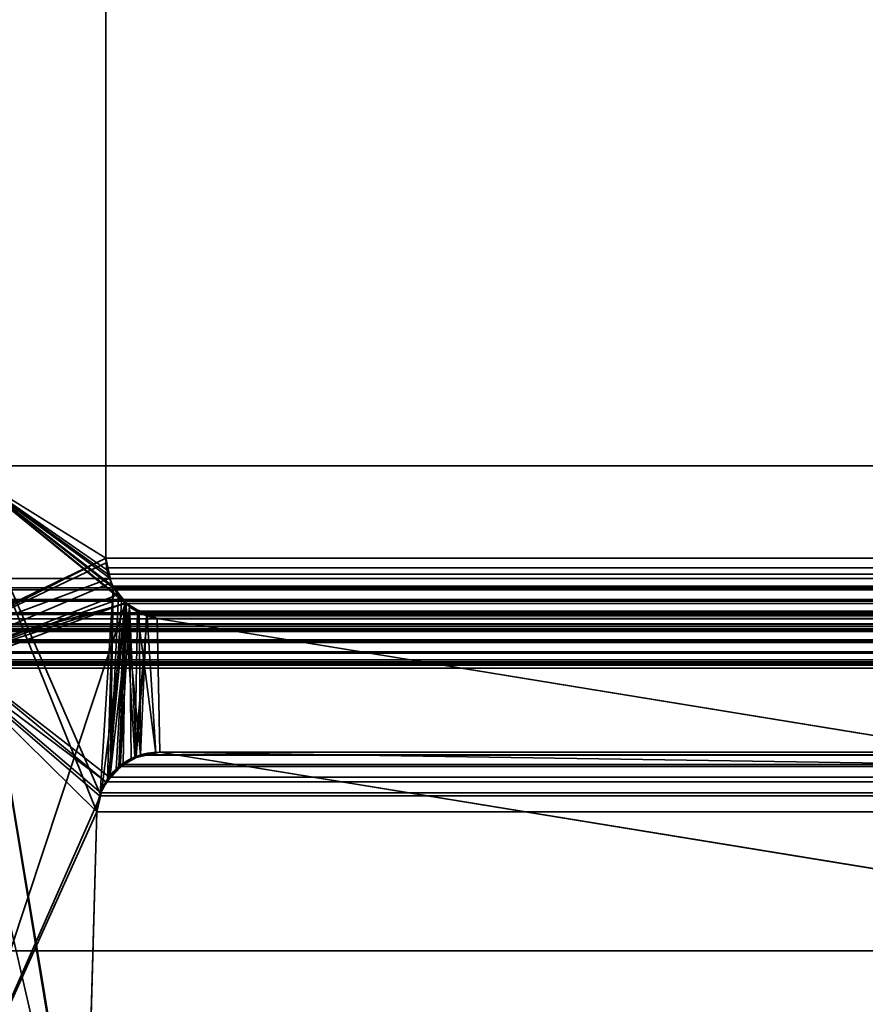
# Model space of a CAD drawing. Header units: millimetres. Extents: x -493 to 6693, y -115 to 135.
# Tile 411 of 656: x 1138.35 to 1144.17, y 2.65 to 9.43. Entities that reach past the tile are written whole.
import ezdxf

# ---------------------------------------------------------------- set-up
doc = ezdxf.new("R2010")
doc.units = ezdxf.units.MM
doc.layers.add('151', color=7, linetype='Continuous', true_color=0xffffff)

# ---------------------------------------------------------------- blocks, each defined once
blk = doc.blocks.new('UG_SURFACE_002')
at = {"layer": '151', "color": 252, "linetype": 'Continuous', "lineweight": 35}
for points in [[(2042.5, -15, 2200.2499), (2042.5, 125, 2200.2499), (957.5, 125, 2200.2499), (957.5, -15, 2200.2499)], [(1107.5, -15, 2050.2501), (1107.5, 125, 2050.2501), (1892.5, 125, 2050.2501), (1892.5, -15, 2050.2501)]]:
    blk.add_3dface(points, dxfattribs=at)
blk = doc.blocks.new('UG_SURFACE_161')
at = {"layer": '151', "color": 252, "linetype": 'Continuous', "lineweight": 35}
for points in [[(1138, 3.0145, -6.75), (1153, 3.0145, -6.75), (1153, 3.0145, -7.75), (1138, 3.0145, -7.75)], [(1153, 3.0145, -6.75), (1138, 3.0145, -6.75), (1138, -16.9528, -6.75), (1862, -16.9528, -6.75)], [(1138, -16.9528, -7.75), (1138, 3.0145, -7.75), (1153, 3.0145, -7.75)], [(1153, 3.0145, -7.75), (1847, 3.0145, -7.75), (1138, -16.9528, -7.75)], [(1847, 3.0145, -7.75), (1862, 3.0145, -7.75), (1862, -16.9528, -7.75), (1138, -16.9528, -7.75)]]:
    blk.add_3dface(points, dxfattribs=at)
blk = doc.blocks.new('UG_SURFACE_165')
at = {"layer": '151', "color": 7, "linetype": 'Continuous', "lineweight": 35}
for points in [[(1138.9384, 10.8663, -7.75), (1138.9384, 5.7187, -7.75), (1137.9112, 6.3541, -7.75), (1137.9112, 10.6334, -7.75)], [(1138.9384, 5.7187, 2018.3115), (1138.9384, 10.8663, 2018.3115), (1137.9112, 10.6334, 2019.3388), (1137.9112, 6.3541, 2019.3388)], [(1138.9384, 5.7187, -7.75), (1138.9384, 10.8663, -7.75), (1138.9384, 10.8663, 2018.3115), (1138.9384, 5.7187, 2018.3115)], [(1137.9112, 6.3541, -7.75), (1138.9384, 5.7187, -7.75), (1137.7963, 5.1678, -7.75), (1137.7467, 5.2043, -7.75)], [(1138.8117, 0.8784, 2018.4383), (1137.9112, 6.3541, 2019.3388), (1137.8678, 5.0177, 2019.3822), (1137.8716, 4.9608, 2019.3784)], [(1137.9112, 6.3541, 2019.3388), (1138.9463, 5.638, 2018.3039), (1138.9414, 5.6882, 2018.3086), (1138.9384, 5.7187, 2018.3115)], [(1137.9112, 6.3541, 2019.3388), (1138.8994, 4.0942, 2018.3506), (1138.99, 5.5167, 2018.26), (1138.9666, 5.5817, 2018.2834)], [(1137.9112, 6.3541, 2019.3388), (1138.799, 0.9593, 2018.451), (1138.7951, 1.0412, 2018.4548)], [(1138.9666, 5.5817, 2018.2834), (1138.9463, 5.638, 2018.3039), (1137.9112, 6.3541, 2019.3388)], [(1137.9112, 6.3541, 2019.3388), (1138.8117, 0.8784, 2018.4383), (1138.799, 0.9593, 2018.451)], [(1138.7951, 1.0412, 2018.4548), (1138.8776, 3.9715, 2018.3723), (1137.9112, 6.3541, 2019.3388)], [(1138.8776, 3.9715, 2018.3723), (1138.8986, 4.0895, 2018.3513), (1138.8994, 4.0942, 2018.3506), (1137.9112, 6.3541, 2019.3388)], [(1137.8081, 5.1482, -7.75), (1137.7963, 5.1678, -7.75), (1138.9384, 5.7187, -7.75)], [(1137.8081, 5.1482, -7.75), (1138.9384, 5.7187, -7.75), (1138.9447, 5.689, -7.75)], [(1138.9384, 5.7187, -7.75), (1138.9384, 5.7187, 2018.3115), (1138.9414, 5.6882, 2018.3086)], [(1138.9414, 5.6882, 2018.3086), (1138.9447, 5.689, -7.75), (1138.9384, 5.7187, -7.75)], [(1137.8081, 5.1482, -7.75), (1138.9447, 5.689, -7.75), (1138.9678, 5.5798, -7.75)], [(1138.9447, 5.689, -7.75), (1138.9414, 5.6882, 2018.3086), (1138.9463, 5.638, 2018.3039)], [(1138.9447, 5.689, -7.75), (1138.9463, 5.638, 2018.3039), (1138.9666, 5.5817, 2018.2834)], [(1138.9666, 5.5817, 2018.2834), (1138.9678, 5.5798, -7.75), (1138.9447, 5.689, -7.75)], [(1138.9678, 5.5798, -7.75), (1138.9742, 5.5488, -7.75), (1137.8535, 5.0731, -7.75), (1137.8081, 5.1482, -7.75)], [(1138.9742, 5.5488, -7.75), (1138.9666, 5.5817, 2018.2834), (1138.99, 5.5167, 2018.26)], [(1138.9742, 5.5488, -7.75), (1138.9678, 5.5798, -7.75), (1138.9666, 5.5817, 2018.2834)], [(1137.8678, 5.0177, -7.75), (1137.8535, 5.0731, -7.75), (1138.9742, 5.5488, -7.75), (1139.0296, 5.471, -7.75)], [(1138.99, 5.5167, 2018.26), (1138.8994, 4.0942, 2018.3506), (1138.9511, 4.1885, 2018.2989)], [(1138.9511, 4.1885, 2018.2989), (1138.9694, 4.2222, 2018.2805), (1138.99, 5.5167, 2018.26)], [(1139.027, 5.4733, 2018.223), (1138.99, 5.5167, 2018.26), (1138.9694, 4.2222, 2018.2805)], [(1138.9742, 5.5488, -7.75), (1138.99, 5.5167, 2018.26), (1139.027, 5.4733, 2018.223)], [(1139.027, 5.4733, 2018.223), (1139.0296, 5.471, -7.75), (1138.9742, 5.5488, -7.75)], [(1139.0296, 5.471, -7.75), (1139.0498, 5.4428, -7.75), (1137.8678, 5.0177, -7.75)], [(1139.0498, 5.4428, -7.75), (1139.0734, 5.4097, -7.75), (1137.8678, 5.0177, -7.75)], [(1138.9694, 4.2222, 2018.2805), (1139.0493, 5.447, 2018.2006), (1139.027, 5.4733, 2018.223)], [(1138.9694, 4.2222, 2018.2805), (1139.1013, 5.386, 2018.1489), (1139.0493, 5.447, 2018.2006)], [(1139.0296, 5.471, -7.75), (1139.027, 5.4733, 2018.223), (1139.0493, 5.447, 2018.2006)], [(1139.0493, 5.447, 2018.2006), (1139.0498, 5.4428, -7.75), (1139.0296, 5.471, -7.75)], [(1139.0498, 5.4428, -7.75), (1139.0493, 5.447, 2018.2006), (1139.1013, 5.386, 2018.1489)], [(1139.1013, 5.386, 2018.1489), (1139.0734, 5.4097, -7.75), (1139.0498, 5.4428, -7.75)], [(1137.825, 1.6459, -7.75), (1139.0734, 5.4097, -7.75), (1138.9108, 4.1239, -7.75), (1138.9031, 4.0887, -7.75)], [(1139.0734, 5.4097, -7.75), (1137.825, 1.6459, -7.75), (1137.8716, 4.9608, -7.75)], [(1137.8716, 4.9608, -7.75), (1137.8678, 5.0177, -7.75), (1139.0734, 5.4097, -7.75)], [(1138.9549, 4.1872, -7.75), (1138.9108, 4.1239, -7.75), (1139.0734, 5.4097, -7.75)], [(1139.0734, 5.4097, -7.75), (1139.0095, 4.2657, -7.75), (1138.9549, 4.1872, -7.75)], [(1139.1013, 5.386, 2018.1489), (1138.9694, 4.2222, 2018.2805), (1139.038, 4.2773, 2018.2121)], [(1139.0367, 4.2832, -7.75), (1139.0095, 4.2657, -7.75), (1139.0734, 5.4097, -7.75)], [(1139.0734, 5.4097, -7.75), (1139.1389, 4.3495, -7.75), (1139.0367, 4.2832, -7.75)], [(1139.038, 4.2773, 2018.2121), (1139.1133, 4.3379, 2018.1367), (1139.1013, 5.386, 2018.1489)], [(1139.1389, 4.3495, -7.75), (1139.0734, 5.4097, -7.75), (1139.1571, 5.3596, -7.75)], [(1139.0734, 5.4097, -7.75), (1139.1013, 5.386, 2018.1489), (1139.1547, 5.3626, 2018.0953)], [(1139.1547, 5.3626, 2018.0953), (1139.1571, 5.3596, -7.75), (1139.0734, 5.4097, -7.75)], [(1139.1013, 5.386, 2018.1489), (1139.1133, 4.3379, 2018.1367), (1139.1484, 4.3455, 2018.1017)], [(1139.1484, 4.3455, 2018.1017), (1139.2823, 4.3748, 2017.9677), (1139.1547, 5.3626, 2018.0953), (1139.1013, 5.386, 2018.1489)], [(1139.1571, 5.3596, -7.75), (1139.2237, 5.3197, -7.75), (1139.1389, 4.3495, -7.75)], [(1139.2823, 4.3748, 2017.9677), (1139.3108, 4.381, 2017.9391), (1139.2921, 5.3024, 2017.9579), (1139.1547, 5.3626, 2018.0953)], [(1139.1571, 5.3596, -7.75), (1139.1547, 5.3626, 2018.0953), (1139.2921, 5.3024, 2017.9579)], [(1139.2921, 5.3024, 2017.9579), (1139.2237, 5.3197, -7.75), (1139.1571, 5.3596, -7.75)], [(1139.1479, 4.3511, -7.75), (1139.1389, 4.3495, -7.75), (1139.2237, 5.3197, -7.75)], [(1139.2237, 5.3197, -7.75), (1139.2826, 4.3758, -7.75), (1139.1479, 4.3511, -7.75)], [(1139.2237, 5.3197, -7.75), (1139.2921, 5.3024, -7.75), (1139.3108, 4.381, -7.75), (1139.2826, 4.3758, -7.75)], [(1139.2921, 5.3024, 2017.9579), (1139.2921, 5.3024, -7.75), (1139.2237, 5.3197, -7.75)], [(1148.4149, 2.8982, -7.75), (1139.3108, 4.381, -7.75), (1139.2921, 5.3024, -7.75), (1145.5108, 4.2872, -7.75)], [(1145.5108, 4.2872, 2011.7393), (1139.2921, 5.3024, 2017.9579), (1139.3108, 4.381, 2017.9391)], [(1145.5108, 4.2872, -7.75), (1139.2921, 5.3024, -7.75), (1139.2921, 5.3024, 2017.9579), (1145.5108, 4.2872, 2011.7393)], [(1137.8716, 4.9608, 2019.3784), (1137.825, 1.6459, 2019.4249), (1137.826, 1.4847, 2019.424), (1138.8117, 0.8784, 2018.4383)], [(1139.0367, 4.2832, -7.75), (1139.1389, 4.3495, -7.75), (1139.1484, 4.3455, 2018.1017)], [(1139.1484, 4.3455, 2018.1017), (1139.1133, 4.3379, 2018.1367), (1139.0367, 4.2832, -7.75)], [(1139.1389, 4.3495, -7.75), (1139.1479, 4.3511, -7.75), (1139.1484, 4.3455, 2018.1017)], [(1139.1479, 4.3511, -7.75), (1139.2826, 4.3758, -7.75), (1139.2823, 4.3748, 2017.9677)], [(1139.2823, 4.3748, 2017.9677), (1139.1484, 4.3455, 2018.1017), (1139.1479, 4.3511, -7.75)], [(1139.3108, 4.381, 2017.9391), (1139.2823, 4.3748, 2017.9677), (1139.2826, 4.3758, -7.75)], [(1139.2826, 4.3758, -7.75), (1139.3108, 4.381, -7.75), (1139.3108, 4.381, 2017.9391)], [(1139.3108, 4.381, 2017.9391), (1148.4149, 2.8982, 2008.8351), (1145.5448, 4.2832, 2011.7052), (1145.5108, 4.2872, 2011.7393)], [(1139.3108, 4.381, -7.75), (1148.4149, 2.8982, -7.75), (1148.4149, 2.8982, 2008.8351), (1139.3108, 4.381, 2017.9391)], [(1138.9549, 4.1872, -7.75), (1139.0095, 4.2657, -7.75), (1139.038, 4.2773, 2018.2121)], [(1139.038, 4.2773, 2018.2121), (1138.9694, 4.2222, 2018.2805), (1138.9549, 4.1872, -7.75)], [(1139.0095, 4.2657, -7.75), (1139.0367, 4.2832, -7.75), (1139.038, 4.2773, 2018.2121)], [(1139.1133, 4.3379, 2018.1367), (1139.038, 4.2773, 2018.2121), (1139.0367, 4.2832, -7.75)], [(1138.9694, 4.2222, 2018.2805), (1138.9511, 4.1885, 2018.2989), (1138.9549, 4.1872, -7.75)], [(1138.9511, 4.1885, 2018.2989), (1138.8994, 4.0942, 2018.3506), (1138.9108, 4.1239, -7.75)], [(1138.9108, 4.1239, -7.75), (1138.9549, 4.1872, -7.75), (1138.9511, 4.1885, 2018.2989)], [(1138.9031, 4.0887, -7.75), (1138.8776, 3.9715, -7.75), (1137.825, 1.6459, -7.75)], [(1138.8776, 3.9715, -7.75), (1138.9031, 4.0887, -7.75), (1138.8986, 4.0895, 2018.3513)], [(1138.8986, 4.0895, 2018.3513), (1138.8776, 3.9715, 2018.3723), (1138.8776, 3.9715, -7.75)], [(1138.8994, 4.0942, 2018.3506), (1138.8986, 4.0895, 2018.3513), (1138.9031, 4.0887, -7.75)], [(1138.9031, 4.0887, -7.75), (1138.9108, 4.1239, -7.75), (1138.8994, 4.0942, 2018.3506)], [(1138.8776, 3.9715, -7.75), (1138.7951, 1.0412, -7.75), (1137.8256, 1.4846, -7.75), (1137.825, 1.6459, -7.75)], [(1138.7951, 1.0412, -7.75), (1138.8776, 3.9715, -7.75), (1138.8776, 3.9715, 2018.3723), (1138.7951, 1.0412, 2018.4548)]]:
    blk.add_3dface(points, dxfattribs=at)
blk = doc.blocks.new('UG_SURFACE_166')
at = {"layer": '151', "color": 7, "linetype": 'Continuous', "lineweight": 35}
for points in [[(1137.9112, 6.3541, 2019.3388), (1137.9112, 10.6334, 2019.3388), (1138.9384, 10.8663, 2018.3115), (1138.9384, 5.7187, 2018.3115)], [(1138.9384, 5.7187, 2018.3115), (1138.9384, 10.8663, 2018.3115), (1861.0616, 10.8663, 2018.3115), (1861.0616, 5.7187, 2018.3115)], [(1862.0888, 6.3541, 2019.3388), (1862.0888, 10.6334, 2019.3388), (1137.9112, 10.6334, 2019.3388), (1137.9112, 6.3541, 2019.3388)], [(1863.4353, 5.5775, 2020.6852), (1862.0888, 6.3541, 2019.3388), (1137.9112, 6.3541, 2019.3388), (1136.5647, 5.5775, 2020.6852)], [(1137.9112, 6.3541, 2019.3388), (1139.0761, 5.4072, 2018.1739), (1137.8535, 5.0731, 2019.3965), (1137.8069, 5.1552, 2019.443)], [(1137.9112, 6.3541, 2019.3388), (1138.9925, 5.5122, 2018.2574), (1139.0641, 5.4223, 2018.1859)], [(1137.9112, 6.3541, 2019.3388), (1138.9531, 5.6087, 2018.297), (1138.9871, 5.5255, 2018.2629)], [(1138.9871, 5.5255, 2018.2629), (1138.9925, 5.5122, 2018.2574), (1137.9112, 6.3541, 2019.3388)], [(1138.9384, 5.7187, 2018.3115), (1138.9474, 5.6514, 2018.3027), (1138.9531, 5.6087, 2018.297), (1137.9112, 6.3541, 2019.3388)], [(1139.0641, 5.4223, 2018.1859), (1139.0761, 5.4072, 2018.1739), (1137.9112, 6.3541, 2019.3388)], [(1138.9384, 5.7187, 2018.3115), (1861.0564, 5.6534, 2018.3065), (1861.0557, 5.6507, 2018.3058)], [(1138.9384, 5.7187, 2018.3115), (1861.0616, 5.7187, 2018.3115), (1861.0564, 5.6534, 2018.3065)], [(1861.0557, 5.6507, 2018.3058), (1138.9474, 5.6514, 2018.3027), (1138.9384, 5.7187, 2018.3115)], [(1138.9474, 5.6514, 2018.3027), (1861.0557, 5.6507, 2018.3058), (1861.0271, 5.5518, 2018.2772)], [(1138.9531, 5.6087, 2018.297), (1138.9474, 5.6514, 2018.3027), (1861.0271, 5.5518, 2018.2772)], [(1136.5647, 5.5775, 2020.6852), (1136.4948, 5.5146, 2020.7553), (1863.5043, 5.5123, 2020.7543)], [(1863.5043, 5.5123, 2020.7543), (1863.4353, 5.5775, 2020.6852), (1136.5647, 5.5775, 2020.6852)], [(1138.9531, 5.6087, 2018.297), (1861.0271, 5.5518, 2018.2772), (1861.012, 5.5272, 2018.2619)], [(1861.012, 5.5272, 2018.2619), (1138.9871, 5.5255, 2018.2629), (1138.9531, 5.6087, 2018.297)], [(1136.48, 5.5013, 2020.7701), (1136.4424, 5.4348, 2020.8075), (1863.5571, 5.4344, 2020.807)], [(1136.4948, 5.5146, 2020.7553), (1136.48, 5.5013, 2020.7701), (1863.5294, 5.4886, 2020.7794)], [(1136.48, 5.5013, 2020.7701), (1863.5571, 5.4344, 2020.807), (1863.5294, 5.4886, 2020.7794)], [(1863.5294, 5.4886, 2020.7794), (1863.5043, 5.5123, 2020.7543), (1136.4948, 5.5146, 2020.7553)], [(1138.9871, 5.5255, 2018.2629), (1861.012, 5.5272, 2018.2619), (1860.9639, 5.449, 2018.214)], [(1138.9925, 5.5122, 2018.2574), (1138.9871, 5.5255, 2018.2629), (1860.9639, 5.449, 2018.214)], [(1138.9925, 5.5122, 2018.2574), (1860.9639, 5.449, 2018.214), (1860.9353, 5.4249, 2018.1854)], [(1860.9353, 5.4249, 2018.1854), (1139.0641, 5.4223, 2018.1859), (1138.9925, 5.5122, 2018.2574)], [(1136.4424, 5.4348, 2020.8075), (1136.4366, 5.4244, 2020.8135), (1863.5626, 5.4236, 2020.8127)], [(1863.5626, 5.4236, 2020.8127), (1863.5571, 5.4344, 2020.807), (1136.4424, 5.4348, 2020.8075)], [(1136.4354, 5.4222, 2020.8147), (1136.4158, 5.3416, 2020.8342), (1863.5839, 5.331, 2020.834)], [(1136.4366, 5.4244, 2020.8135), (1136.4354, 5.4222, 2020.8147), (1863.5681, 5.4131, 2020.818)], [(1136.4354, 5.4222, 2020.8147), (1863.5839, 5.331, 2020.834), (1863.5681, 5.4131, 2020.818)], [(1863.5681, 5.4131, 2020.818), (1863.5626, 5.4236, 2020.8127), (1136.4366, 5.4244, 2020.8135)], [(1137.8535, 5.0731, 2019.3965), (1139.0761, 5.4072, 2018.1739), (1139.0281, 4.2823, 2018.2219), (1138.965, 4.2089, 2018.285)], [(1139.0572, 4.2979, 2018.1928), (1139.0281, 4.2823, 2018.2219), (1139.0761, 5.4072, 2018.1739)], [(1139.0761, 5.4072, 2018.1739), (1139.1783, 4.3634, 2018.0717), (1139.1747, 4.3615, 2018.0752), (1139.0572, 4.2979, 2018.1928)], [(1139.0641, 5.4223, 2018.1859), (1860.9353, 5.4249, 2018.1854), (1860.8527, 5.3547, 2018.1026)], [(1139.0761, 5.4072, 2018.1739), (1139.0641, 5.4223, 2018.1859), (1860.8527, 5.3547, 2018.1026)], [(1139.0761, 5.4072, 2018.1739), (1860.8527, 5.3547, 2018.1026), (1860.8342, 5.3481, 2018.0843)], [(1860.8342, 5.3481, 2018.0843), (1139.1673, 5.3523, 2018.0829), (1139.0761, 5.4072, 2018.1739)], [(1139.1783, 4.3634, 2018.0717), (1139.0761, 5.4072, 2018.1739), (1139.1673, 5.3523, 2018.0829)], [(1863.5792, 5.243, 2020.8292), (1136.4154, 5.3315, 2020.8347), (1136.4142, 5.3011, 2020.8359)], [(1136.4142, 5.3011, 2020.8359), (1136.4235, 5.2316, 2020.8266), (1863.5765, 5.2316, 2020.8266)], [(1863.5765, 5.2316, 2020.8266), (1863.5792, 5.243, 2020.8292), (1136.4142, 5.3011, 2020.8359)], [(1136.4158, 5.3416, 2020.8342), (1136.4154, 5.3315, 2020.8347), (1863.5839, 5.331, 2020.834)], [(1136.4154, 5.3315, 2020.8347), (1863.5792, 5.243, 2020.8292), (1863.5856, 5.3226, 2020.8356)], [(1863.5856, 5.3226, 2020.8356), (1863.5839, 5.331, 2020.834), (1136.4154, 5.3315, 2020.8347)], [(1139.2186, 5.3214, 2018.0314), (1139.1673, 5.3523, 2018.0829), (1860.8342, 5.3481, 2018.0843)], [(1139.1673, 5.3523, 2018.0829), (1139.2186, 5.3214, 2018.0314), (1139.1783, 4.3634, 2018.0717)], [(1139.3108, 4.381, 2017.9391), (1139.1783, 4.3634, 2018.0717), (1139.2186, 5.3214, 2018.0314), (1139.2921, 5.3024, 2017.9579)], [(1139.2921, 5.3024, 2017.9579), (1139.2186, 5.3214, 2018.0314), (1860.8342, 5.3481, 2018.0843)], [(1860.8342, 5.3481, 2018.0843), (1860.7079, 5.3024, 2017.9579), (1139.2921, 5.3024, 2017.9579)], [(1145.5108, 4.2872, 2011.7393), (1139.2921, 5.3024, 2017.9579), (1860.7079, 5.3024, 2017.9579), (1854.4892, 4.2872, 2011.7393)], [(1148.4149, 2.8982, 2008.8351), (1139.3108, 4.381, 2017.9391), (1139.2921, 5.3024, 2017.9579), (1145.5108, 4.2872, 2011.7393)], [(1136.4275, 5.2218, 2020.8225), (1863.5725, 5.2218, 2020.8225), (1863.5765, 5.2316, 2020.8266), (1136.4235, 5.2316, 2020.8266)], [(1862.5292, 5.2483, 2019.7792), (1863.1932, 5.0016, 2020.4432), (1136.8068, 5.0016, 2020.4432), (1137.4708, 5.2483, 2019.7792)], [(1137.4708, 5.2483, 2019.7792), (1137.5657, 5.2609, 2019.6843), (1862.4343, 5.2601, 2019.6843)], [(1862.4343, 5.2601, 2019.6843), (1862.5292, 5.2483, 2019.7792), (1137.4708, 5.2483, 2019.7792)], [(1862.393, 5.2652, 2019.6431), (1137.5657, 5.2609, 2019.6843), (1137.6022, 5.2657, 2019.6478)], [(1862.393, 5.2652, 2019.6431), (1862.4343, 5.2601, 2019.6843), (1137.5657, 5.2609, 2019.6843)], [(1137.6022, 5.2657, 2019.6478), (1862.3434, 5.2471, 2019.5935), (1862.393, 5.2652, 2019.6431)], [(1137.6022, 5.2657, 2019.6478), (1137.6568, 5.2479, 2019.5932), (1862.3434, 5.2471, 2019.5935)], [(1862.26, 5.2166, 2019.51), (1137.6568, 5.2479, 2019.5932), (1137.7264, 5.2251, 2019.5236)], [(1862.26, 5.2166, 2019.51), (1862.3434, 5.2471, 2019.5935), (1137.6568, 5.2479, 2019.5932)], [(1137.7264, 5.2251, 2019.5236), (1862.2594, 5.2161, 2019.5093), (1862.26, 5.2166, 2019.51)], [(1137.7264, 5.2251, 2019.5236), (1137.7397, 5.2137, 2019.5103), (1862.2594, 5.2161, 2019.5093)], [(1863.5403, 5.1444, 2020.7903), (1136.4275, 5.2218, 2020.8225), (1136.4596, 5.1447, 2020.7903)], [(1863.5403, 5.1444, 2020.7903), (1863.5725, 5.2218, 2020.8225), (1136.4275, 5.2218, 2020.8225)], [(1862.2594, 5.2161, 2019.5093), (1137.7397, 5.2137, 2019.5103), (1137.8065, 5.1556, 2019.4435)], [(1137.8065, 5.1556, 2019.4435), (1862.1938, 5.1547, 2019.444), (1862.2594, 5.2161, 2019.5093)], [(1862.1894, 5.1506, 2019.4395), (1137.8065, 5.1556, 2019.4435), (1137.8069, 5.1552, 2019.443)], [(1862.1894, 5.1506, 2019.4395), (1862.1938, 5.1547, 2019.444), (1137.8065, 5.1556, 2019.4435)], [(1137.8069, 5.1552, 2019.443), (1862.1465, 5.0731, 2019.3965), (1862.1894, 5.1506, 2019.4395)], [(1137.8069, 5.1552, 2019.443), (1137.8535, 5.0731, 2019.3965), (1862.1465, 5.0731, 2019.3965)], [(1863.5403, 5.1444, 2020.7903), (1136.4596, 5.1447, 2020.7903), (1136.4657, 5.1377, 2020.7844)], [(1136.4657, 5.1377, 2020.7844), (1863.5345, 5.1375, 2020.7844), (1863.5403, 5.1444, 2020.7903)], [(1863.5345, 5.1375, 2020.7844), (1136.4657, 5.1377, 2020.7844), (1136.5267, 5.0664, 2020.7233)], [(1863.4803, 5.0724, 2020.7303), (1863.5345, 5.1375, 2020.7844), (1136.5267, 5.0664, 2020.7233)], [(1863.4682, 5.0661, 2020.7181), (1863.4803, 5.0724, 2020.7303), (1136.5267, 5.0664, 2020.7233)], [(1136.5267, 5.0664, 2020.7233), (1136.5314, 5.0638, 2020.7186), (1863.4682, 5.0661, 2020.7181)], [(1863.3832, 5.022, 2020.6332), (1863.4682, 5.0661, 2020.7181), (1136.5314, 5.0638, 2020.7186)], [(1136.5314, 5.0638, 2020.7186), (1136.616, 5.018, 2020.6339), (1863.3832, 5.022, 2020.6332)], [(1863.3832, 5.022, 2020.6332), (1136.616, 5.018, 2020.6339), (1136.6394, 5.0054, 2020.6108)], [(1863.3413, 5.0002, 2020.5913), (1863.3832, 5.022, 2020.6332), (1136.6394, 5.0054, 2020.6108)], [(1138.965, 4.2089, 2018.285), (1138.9385, 4.178, 2018.3115), (1137.8535, 5.0731, 2019.3965)], [(1137.8715, 4.9803, 2019.3784), (1137.8535, 5.0731, 2019.3965), (1138.9385, 4.178, 2018.3115)], [(1862.1328, 5.0214, 2019.3827), (1137.8535, 5.0731, 2019.3965), (1137.8715, 4.9803, 2019.3784)], [(1862.1328, 5.0214, 2019.3827), (1862.1465, 5.0731, 2019.3965), (1137.8535, 5.0731, 2019.3965)], [(1137.8715, 4.9803, 2019.3784), (1862.1284, 4.9608, 2019.3784), (1862.1328, 5.0214, 2019.3827)], [(1136.6394, 5.0054, 2020.6108), (1136.7071, 4.999, 2020.5429), (1863.2932, 5.0006, 2020.5433)], [(1863.2932, 5.0006, 2020.5433), (1863.3413, 5.0002, 2020.5913), (1136.6394, 5.0054, 2020.6108)], [(1136.7071, 4.999, 2020.5429), (1136.763, 4.9938, 2020.4871), (1863.1932, 5.0016, 2020.4432)], [(1863.1932, 5.0016, 2020.4432), (1863.2932, 5.0006, 2020.5433), (1136.7071, 4.999, 2020.5429)], [(1136.763, 4.9938, 2020.4871), (1136.8068, 5.0016, 2020.4432), (1863.1932, 5.0016, 2020.4432)], [(1138.8776, 3.9715, 2018.3723), (1138.7951, 1.0412, 2018.4548), (1137.825, 1.6459, 2019.4249), (1137.8716, 4.9608, 2019.3784)], [(1862.175, 1.6459, 2019.4249), (1862.1284, 4.9608, 2019.3784), (1137.8716, 4.9608, 2019.3784), (1137.825, 1.6459, 2019.4249)], [(1137.8715, 4.9803, 2019.3784), (1138.9385, 4.178, 2018.3115), (1138.9041, 4.1013, 2018.3458)], [(1138.9041, 4.1013, 2018.3458), (1138.8956, 4.0824, 2018.3544), (1137.8716, 4.9608, 2019.3784), (1137.8715, 4.9803, 2019.3784)], [(1137.8715, 4.9803, 2019.3784), (1137.8716, 4.9608, 2019.3784), (1862.1284, 4.9608, 2019.3784)], [(1137.8716, 4.9608, 2019.3784), (1138.8956, 4.0824, 2018.3544), (1138.8776, 3.9715, 2018.3723)], [(1139.1747, 4.3615, 2018.0752), (1860.8253, 4.3615, 2018.0752), (1860.9428, 4.2979, 2018.1928), (1139.0572, 4.2979, 2018.1928)], [(1860.8253, 4.3615, 2018.0752), (1139.1747, 4.3615, 2018.0752), (1139.1783, 4.3634, 2018.0717)], [(1139.1783, 4.3634, 2018.0717), (1139.3108, 4.381, 2017.9391), (1860.6892, 4.381, 2017.9391), (1860.8217, 4.3634, 2018.0717)], [(1860.8217, 4.3634, 2018.0717), (1860.8253, 4.3615, 2018.0752), (1139.1783, 4.3634, 2018.0717)], [(1139.3108, 4.381, 2017.9391), (1148.4149, 2.8982, 2008.8351), (1851.5851, 2.8982, 2008.8351), (1860.6892, 4.381, 2017.9391)], [(1861.035, 4.2089, 2018.285), (1138.965, 4.2089, 2018.285), (1139.0281, 4.2823, 2018.2219)], [(1139.0281, 4.2823, 2018.2219), (1139.0572, 4.2979, 2018.1928), (1860.9428, 4.2979, 2018.1928), (1860.9719, 4.2823, 2018.2219)], [(1860.9719, 4.2823, 2018.2219), (1861.035, 4.2089, 2018.285), (1139.0281, 4.2823, 2018.2219)], [(1138.9385, 4.178, 2018.3115), (1138.965, 4.2089, 2018.285), (1861.035, 4.2089, 2018.285), (1861.0615, 4.178, 2018.3115)], [(1861.0615, 4.178, 2018.3115), (1138.9041, 4.1013, 2018.3458), (1138.9385, 4.178, 2018.3115)], [(1861.0615, 4.178, 2018.3115), (1861.0959, 4.1013, 2018.3458), (1138.9041, 4.1013, 2018.3458)], [(1861.1224, 3.9715, 2018.3723), (1138.8776, 3.9715, 2018.3723), (1138.8956, 4.0824, 2018.3544)], [(1138.8956, 4.0824, 2018.3544), (1138.9041, 4.1013, 2018.3458), (1861.0959, 4.1013, 2018.3458), (1861.1044, 4.0824, 2018.3544)], [(1861.1044, 4.0824, 2018.3544), (1861.1224, 3.9715, 2018.3723), (1138.8956, 4.0824, 2018.3544)], [(1138.7951, 1.0412, 2018.4548), (1138.8776, 3.9715, 2018.3723), (1861.1224, 3.9715, 2018.3723), (1861.2049, 1.0412, 2018.4548)]]:
    blk.add_3dface(points, dxfattribs=at)
blk = doc.blocks.new('UG_SURFACE_172')
at = {"layer": '151', "color": 252, "linetype": 'Continuous', "lineweight": 35}
for points in [[(1135.5, -21.92, 2021.75), (1864.5, -21.92, 2021.75), (1864.5, 12.92, 2021.75), (1135.5, 12.92, 2021.75)], [(1137, -21.92, 2020.2501), (1137, 12.92, 2020.2501), (1863, 12.92, 2020.2501), (1863, -21.92, 2020.2501)]]:
    blk.add_3dface(points, dxfattribs=at)

msp = doc.modelspace()

# ---------------------------------------------------------------- linework, layer by layer
at = {"layer": '151', "color": 253, "linetype": 'Continuous', "lineweight": -3}
for p, q in [((1138.9385, 10.8663, 2018.3115), (1138.9385, 5.7187, 2018.3115)), ((1138.9385, 10.8663, 2018.3115), (1138.9385, 5.7187, 2018.3115)), ((1138.9385, 5.7187, -7.75), (1138.9385, 10.8663, -7.75)), ((1862.0888, 6.3541, 2019.3388), (1137.9112, 6.3541, 2019.3388)), ((1138.9385, 5.7187, -7.75), (1138.9385, 5.7187, 2018.3115)), ((1138.9385, 5.7187, 2018.3115), (1861.0615, 5.7187, 2018.3115)), ((1863.4353, 5.5775, 2020.6853), (1136.5647, 5.5775, 2020.6853)), ((1139.2921, 5.3024, 2017.9579), (1145.5108, 4.2872, 2011.7392)), ((1145.5108, 4.2872, -7.75), (1139.2921, 5.3024, -7.75)), ((1139.2921, 5.3024, -7.75), (1139.2921, 5.3024, 2017.9579)), ((1139.2921, 5.3024, 2017.9579), (1145.5108, 4.2872, 2011.7392)), ((1139.2921, 5.3024, 2017.9579), (1860.7079, 5.3024, 2017.9579)), ((1863.5766, 5.2316, 2020.8266), (1136.4234, 5.2316, 2020.8266)), ((1862.5291, 5.2483, 2019.7791), (1137.4709, 5.2483, 2019.7791)), ((1862.1465, 5.0731, 2019.3965), (1137.8535, 5.0731, 2019.3965)), ((1863.1932, 5.0016, 2020.4432), (1136.8068, 5.0016, 2020.4432)), ((1137.8716, 4.9608, 2019.3784), (1862.1284, 4.9608, 2019.3784)), ((1148.4148, 2.8982, 2008.8352), (1139.3109, 4.381, 2017.9391)), ((1139.3109, 4.381, -7.75), (1148.4148, 2.8982, -7.75)), ((1148.4148, 2.8982, 2008.8352), (1139.3109, 4.381, 2017.9391)), ((1139.3109, 4.381, -7.75), (1139.3109, 4.381, 2017.9391)), ((1139.3109, 4.381, 2017.9391), (1860.6891, 4.381, 2017.9391)), ((1138.8776, 3.9715, 2018.3724), (1138.7951, 1.0412, 2018.4549)), ((1138.7951, 1.0412, -7.75), (1138.8776, 3.9715, -7.75)), ((1138.8776, 3.9715, 2018.3724), (1138.7951, 1.0412, 2018.4549)), ((1138.8776, 3.9715, -7.75), (1138.8776, 3.9715, 2018.3724)), ((1138.8776, 3.9715, 2018.3724), (1861.1224, 3.9715, 2018.3724)), ((1153, 3.0145, -6.75), (1138, 3.0145, -6.75)), ((1153, 3.0145, -7.75), (1138, 3.0145, -7.75))]:
    msp.add_line(p, q, dxfattribs=at)
for points in [[(1139.2921, 5.3024, 2017.9579), (1139.0886, 5.3361, 2018.1614), (1138.9385, 5.512, 2018.3115), (1138.9385, 5.7187, 2018.3115)], [(1138.9385, 5.7187, -7.75), (1138.9385, 5.512, -7.75), (1139.0886, 5.3361, -7.75), (1139.2921, 5.3024, -7.75)], [(1139.3109, 4.381, -7.75), (1139.0783, 4.387, -7.75), (1138.8843, 4.204, -7.75), (1138.8776, 3.9715, -7.75)], [(1138.8776, 3.9715, 2018.3724), (1138.8843, 4.204, 2018.3657), (1139.0783, 4.387, 2018.1717), (1139.3109, 4.381, 2017.9391)]]:
    msp.add_open_spline(points, degree=3, dxfattribs=at)
for points, knots in [([(1138.9385, 5.7187, 2018.3115), (1138.9385, 5.6814, 2018.3115), (1138.9436, 5.6435, 2018.3064), (1138.9624, 5.574, 2018.2876), (1138.9762, 5.5413, 2018.2738), (1139.0157, 5.471, 2018.2343), (1139.0448, 5.4358, 2018.2052), (1139.1195, 5.3676, 2018.1305), (1139.1685, 5.3393, 2018.0815), (1139.2427, 5.3128, 2018.0073), (1139.2674, 5.3065, 2017.9826), (1139.2921, 5.3024, 2017.9579)], [0, 0, 0, 0, 0.158603, 0.158603, 0.315943, 0.315943, 0.540002, 0.540002, 0.851296, 0.851296, 1, 1, 1, 1]), ([(1138.8776, 3.9715, 2018.3724), (1138.8787, 4.0094, 2018.3713), (1138.8851, 4.0475, 2018.3649), (1138.9062, 4.117, 2018.3438), (1138.9211, 4.1494, 2018.3289), (1138.9638, 4.2194, 2018.2862), (1138.9948, 4.2543, 2018.2552), (1139.0742, 4.3209, 2018.1758), (1139.1259, 4.3477, 2018.1241), (1139.2217, 4.3764, 2018.0283), (1139.2665, 4.3822, 2017.9835), (1139.3109, 4.381, 2017.9391)], [0, 0, 0, 0, 0.141054, 0.141054, 0.2809, 0.2809, 0.484304, 0.484304, 0.767104, 0.767104, 1, 1, 1, 1])]:
    msp.add_open_spline(points, degree=3, knots=knots, dxfattribs=at)

# ---------------------------------------------------------------- block references
for name in ['UG_SURFACE_172', 'UG_SURFACE_002', 'UG_SURFACE_161', 'UG_SURFACE_165', 'UG_SURFACE_166']:
    msp.add_blockref(name, (0, 0), dxfattribs=at)

doc.saveas('drawing.dxf')
